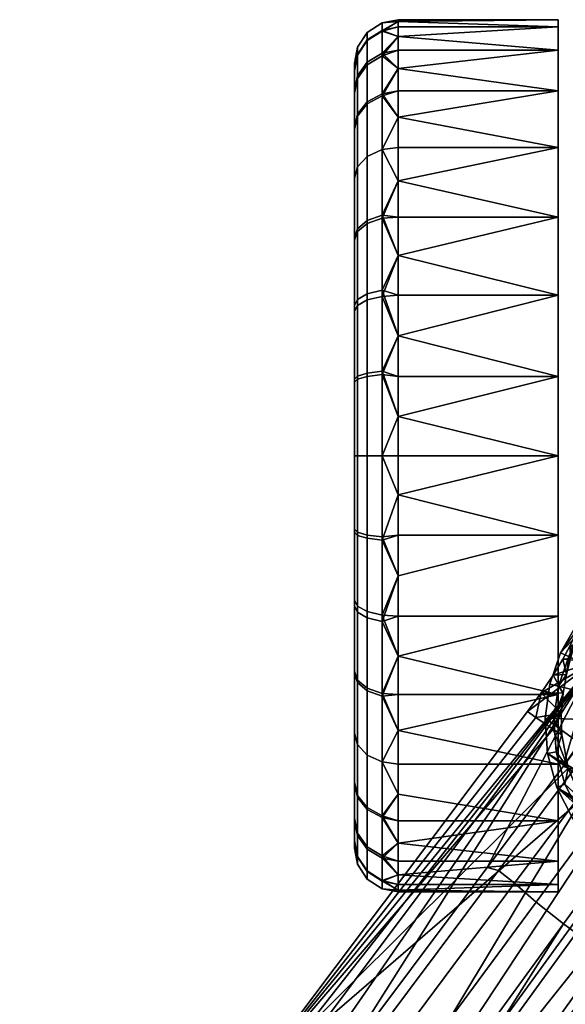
# Model space of a CAD drawing. Header units: millimetres. Extents: x -348 to 348, y -352 to 324.
# Tile 386 of 392: x 152 to 189, y 256 to 324. Entities that reach past the tile are written whole.
import ezdxf

# ---------------------------------------------------------------- set-up
doc = ezdxf.new("R2010")
doc.units = ezdxf.units.MM
for name, color, linetype in [('kolecka', 250, 'Continuous'), ('koleckadisk', 7, 'Continuous'), ('podnoz', 7, 'Continuous')]:
    doc.layers.add(name, color=color, linetype=linetype)

msp = doc.modelspace()

# ---------------------------------------------------------------- meshes
at = {"layer": 'kolecka'}
mesh = msp.add_polyface(dxfattribs=at)
corners = [(175.726, 314.158, 9.407), (176.743, 314.631, 8.935), (176.743, 310.115, 5.232), (175.726, 309.744, 5.787), (175.726, 317.905, 14.013), (176.743, 318.463, 13.646), (175.058, 317.055, 14.571), (175.058, 313.439, 10.127), (174.847, 316.132, 15.177), (174.847, 312.658, 10.907), (175.726, 320.643, 19.28), (176.743, 321.265, 19.034), (175.058, 319.698, 19.654), (174.847, 318.671, 20.061), (175.726, 322.17, 24.544), (176.743, 322.827, 24.419), (175.058, 321.172, 24.734), (174.847, 320.087, 24.941), (175.726, 322.688, 30), (176.743, 323.356, 30), (175.058, 321.671, 30), (174.847, 320.567, 30), (175.726, 322.127, 35.681), (176.743, 322.782, 35.812), (175.058, 321.129, 35.483), (174.847, 320.046, 35.267), (175.726, 320.471, 41.145), (176.743, 321.088, 41.4), (175.058, 319.531, 40.755), (174.847, 318.511, 40.333), (175.726, 317.778, 46.178), (176.743, 318.334, 46.549), (175.058, 316.933, 45.613), (174.847, 316.015, 45), (175.726, 314.158, 50.593), (176.743, 314.631, 51.065), (175.058, 313.439, 49.873), (174.847, 312.658, 49.093), (175.726, 309.553, 54.34), (176.743, 309.92, 54.898), (177.847, 312.475, 6.709), (177.847, 316.856, 11.091), (177.847, 322.408, 21.745), (177.847, 323.444, 27.304), (177.847, 322.408, 38.255), (177.847, 320.214, 43.779), (177.847, 323.444, 32.696), (177.847, 320.214, 16.221), (177.847, 312.475, 53.291), (177.847, 314.779, 51.213), (177.847, 316.856, 48.909)]
mesh.append_faces([[corners[k] for k in face] for face in [(0, 1, 2, 3), (4, 5, 1, 0), (6, 4, 0, 7), (8, 6, 7, 9), (10, 11, 5, 4), (12, 10, 4, 6), (13, 12, 6, 8), (14, 15, 11, 10), (16, 14, 10, 12), (17, 16, 12, 13), (18, 19, 15, 14), (20, 18, 14, 16), (21, 20, 16, 17), (22, 23, 19, 18), (24, 22, 18, 20), (25, 24, 20, 21), (26, 27, 23, 22), (28, 26, 22, 24), (29, 28, 24, 25), (30, 31, 27, 26), (32, 30, 26, 28), (33, 32, 28, 29), (34, 35, 31, 30), (36, 34, 30, 32), (37, 36, 32, 33), (38, 39, 35, 34), (1, 40, 2, 2), (5, 41, 1, 1), (15, 42, 11, 11), (19, 43, 15, 15), (27, 44, 23, 23), (31, 45, 27, 27), (19, 23, 46, 46), (5, 11, 47, 47), (39, 48, 35, 35), (35, 49, 50, 31)]])
mesh = msp.add_polyface(dxfattribs=at)
corners = [(188.847, 309.982, 4.89), (177.847, 309.982, 4.89), (177.847, 312.475, 6.709), (177.847, 307.344, 3.351), (177.847, 304.609, 2.106), (188.847, 304.609, 2.106), (177.847, 301.821, 1.158), (188.847, 314.779, 8.787), (177.847, 314.779, 8.787), (177.847, 316.856, 11.091), (188.847, 318.676, 13.584), (177.847, 318.676, 13.584), (177.847, 320.214, 16.221), (188.847, 321.459, 18.957), (177.847, 321.459, 18.957), (188.847, 323.065, 24.541), (177.847, 322.408, 21.745), (177.847, 323.065, 24.541), (188.847, 323.065, 35.459), (177.847, 323.444, 32.696), (177.847, 323.065, 35.459), (177.847, 323.566, 30), (188.847, 323.566, 30), (177.847, 323.444, 27.304), (188.847, 321.459, 41.043), (177.847, 322.408, 38.255), (177.847, 321.459, 41.043), (176.743, 310.115, 5.232), (176.743, 314.631, 8.935), (176.743, 318.463, 13.646), (176.743, 321.265, 19.034), (176.743, 322.827, 24.419), (176.743, 323.356, 30), (176.743, 322.782, 35.812), (176.743, 321.088, 41.4), (176.743, 318.334, 46.549), (177.847, 318.676, 46.416), (177.847, 320.214, 43.779), (177.847, 316.856, 48.909), (176.743, 314.631, 51.065), (177.847, 312.475, 53.291), (177.847, 314.779, 51.213), (176.743, 309.92, 54.898), (177.847, 309.982, 55.11), (176.743, 304.531, 57.698), (177.847, 304.609, 57.894), (177.847, 307.344, 56.649), (177.847, 301.821, 58.842), (176.743, 299.147, 59.261), (177.847, 296.261, 59.879), (177.847, 299.025, 59.499)]
mesh.append_faces([[corners[k] for k in face] for face in [(0, 1, 2, 2), (0, 3, 1, 1), (4, 5, 6, 6), (7, 2, 8, 8), (7, 8, 9, 9), (10, 11, 12, 12), (13, 12, 14, 14), (11, 10, 9, 9), (15, 16, 17, 17), (18, 19, 20, 20), (21, 22, 23, 23), (24, 25, 26, 26), (27, 2, 1, 1), (28, 8, 2, 2), (29, 11, 9, 9), (29, 12, 11, 11), (28, 9, 8, 8), (27, 1, 3, 3), (30, 16, 14, 14), (31, 17, 16, 16), (32, 21, 23, 23), (32, 19, 21, 21), (31, 23, 17, 17), (33, 25, 20, 20), (34, 26, 25, 25), (35, 36, 37, 37), (35, 38, 36, 36), (34, 37, 26, 26), (33, 20, 19, 19), (30, 14, 12, 12), (39, 40, 41, 41), (42, 43, 40, 40), (44, 45, 46, 46), (44, 47, 45, 45), (42, 46, 43, 43), (48, 49, 50, 50)]])
mesh = msp.add_polyface(dxfattribs=at)
corners = [(188.847, 293.566), (177.847, 296.261, 0.121), (177.847, 299.025, 0.501), (188.847, 299.025, 0.501), (177.847, 301.821, 1.158), (188.847, 304.609, 2.106), (177.847, 304.609, 2.106), (177.847, 307.344, 3.351), (188.847, 309.982, 4.89), (188.847, 314.779, 8.787), (177.847, 312.475, 6.709), (188.847, 318.676, 13.584), (177.847, 316.856, 11.091), (188.847, 321.459, 18.957), (177.847, 320.214, 16.221), (188.847, 323.065, 24.541), (177.847, 323.065, 24.541), (177.847, 323.444, 27.304), (188.847, 323.566, 30), (177.847, 323.566, 30), (177.847, 323.444, 32.696), (188.847, 323.065, 35.459), (177.847, 321.459, 18.957), (177.847, 322.408, 21.745), (188.847, 321.459, 41.043), (177.847, 321.459, 41.043), (177.847, 320.214, 43.779), (188.847, 318.676, 46.416), (177.847, 318.676, 46.416), (177.847, 316.856, 48.909), (188.847, 314.779, 51.213), (188.847, 309.982, 55.11), (177.847, 309.982, 55.11), (177.847, 307.344, 56.649), (188.847, 304.609, 57.894), (177.847, 304.609, 57.894), (177.847, 301.821, 58.842), (188.847, 299.025, 59.499), (177.847, 314.779, 51.213), (177.847, 312.475, 53.291), (177.847, 323.065, 35.459), (177.847, 322.408, 38.255), (177.847, 296.261, 59.879), (177.847, 293.566, 60), (188.847, 293.566, 60), (177.847, 299.025, 59.499), (188.847, 309.982, 4.89), (188.847, 299.025, 0.501), (188.847, 304.609, 2.106), (188.847, 314.779, 8.787), (188.847, 318.676, 13.584), (188.847, 323.065, 24.541), (188.847, 321.459, 18.957), (188.847, 323.065, 35.459), (188.847, 323.566, 30), (188.847, 299.025, 59.499), (188.847, 309.982, 55.11), (188.847, 304.609, 57.894), (188.847, 293.566, 60), (188.847, 288.107, 59.499), (188.847, 318.676, 46.416), (188.847, 321.459, 41.043), (188.847, 314.779, 51.213), (210.847, 277.149, 55.11), (210.847, 288.107, 59.499), (210.847, 309.982, 55.11)]
mesh.append_faces([[corners[k] for k in face] for face in [(0, 1, 2, 3), (3, 2, 4, 5), (5, 6, 7, 8), (9, 8, 10, 10), (11, 9, 12, 12), (13, 11, 14, 14), (15, 16, 17, 18), (18, 19, 20, 21), (13, 22, 23, 15), (24, 25, 26, 27), (27, 28, 29, 30), (31, 32, 33, 34), (34, 35, 36, 37), (30, 38, 39, 31), (21, 40, 41, 24), (37, 42, 43, 44), (30, 29, 38, 38), (28, 27, 26, 26), (31, 39, 32, 32), (37, 45, 42, 42), (45, 37, 36, 36), (35, 34, 33, 33), (46, 47, 48, 48), (49, 50, 46, 46), (51, 50, 52, 52), (53, 46, 51, 51), (50, 51, 46, 46), (54, 53, 51, 51), (55, 56, 57, 57), (58, 59, 55, 55), (59, 56, 55, 55), (60, 53, 61, 61), (60, 62, 56, 56), (53, 60, 56, 56), (56, 46, 53, 53), (63, 64, 65, 65)]])
mesh = msp.add_polyface(dxfattribs=at)
corners = [(175.726, 299.247, 1.439), (176.743, 299.377, 0.783), (176.743, 293.566, 0.211), (175.726, 293.566, 0.879), (175.058, 299.049, 2.436), (175.058, 293.566, 1.896), (174.847, 298.833, 3.519), (174.847, 293.566, 3), (175.726, 304.71, 3.095), (176.743, 304.966, 2.477), (175.058, 304.321, 4.034), (174.847, 303.899, 5.054), (175.726, 309.744, 5.787), (176.743, 310.115, 5.232), (175.058, 309.179, 6.633), (174.847, 308.566, 7.551), (175.058, 313.439, 10.127), (175.726, 314.158, 9.407), (174.847, 312.658, 10.907), (175.058, 308.995, 53.49), (175.726, 309.553, 54.34), (175.726, 314.158, 50.593), (175.058, 313.439, 49.873), (174.847, 308.389, 52.567), (174.847, 312.658, 49.093), (175.726, 304.285, 57.077), (176.743, 304.531, 57.698), (176.743, 309.92, 54.898), (175.058, 303.911, 56.131), (174.847, 303.505, 55.104), (175.726, 299.022, 58.605), (176.743, 299.147, 59.261), (175.058, 298.832, 57.606), (174.847, 298.625, 56.521), (175.726, 293.566, 59.122), (176.743, 293.566, 59.79), (175.058, 293.566, 58.105), (174.847, 293.566, 57.001), (177.847, 296.261, 0.121), (177.847, 293.566), (177.847, 299.025, 0.501), (177.847, 304.609, 2.106), (177.847, 301.821, 1.158), (177.847, 307.344, 3.351), (177.847, 307.344, 56.649), (177.847, 293.566, 60), (177.847, 296.261, 59.879), (177.847, 301.821, 58.842), (177.847, 299.025, 59.499)]
mesh.append_faces([[corners[k] for k in face] for face in [(0, 1, 2, 3), (4, 0, 3, 5), (6, 4, 5, 7), (8, 9, 1, 0), (10, 8, 0, 4), (11, 10, 4, 6), (12, 13, 9, 8), (14, 12, 8, 10), (15, 14, 10, 11), (16, 17, 12, 14), (18, 16, 14, 15), (19, 20, 21, 22), (23, 19, 22, 24), (25, 26, 27, 20), (28, 25, 20, 19), (29, 28, 19, 23), (30, 31, 26, 25), (32, 30, 25, 28), (33, 32, 28, 29), (34, 35, 31, 30), (36, 34, 30, 32), (37, 36, 32, 33), (2, 38, 39, 39), (1, 40, 38, 38), (9, 41, 42, 42), (9, 43, 41, 41), (1, 42, 40, 40), (1, 38, 2, 2), (9, 42, 1, 1), (9, 13, 43, 43), (26, 44, 27, 27), (45, 46, 35, 35), (31, 35, 46, 46), (47, 26, 31, 31), (48, 47, 31, 31)]])
mesh = msp.add_polyface(dxfattribs=at)
corners = [(177.847, 296.261, 0.121), (188.847, 293.566), (177.847, 293.566), (177.847, 293.566, 60), (177.847, 290.87, 59.879), (188.847, 293.566, 60), (188.847, 288.107, 59.499), (177.847, 288.107, 59.499), (177.847, 285.311, 58.842), (177.847, 282.523, 57.894), (188.847, 282.523, 57.894), (188.847, 282.523, 2.106), (177.847, 282.523, 2.106), (177.847, 285.311, 1.158), (188.847, 288.107, 0.501), (177.847, 288.107, 0.501), (177.847, 290.87, 0.121), (175.726, 287.885, 58.561), (176.743, 287.754, 59.216), (176.743, 293.566, 59.79), (175.726, 293.566, 59.122), (175.058, 288.083, 57.563), (175.058, 293.566, 58.105), (174.847, 288.298, 56.48), (174.847, 293.566, 57.001), (175.726, 282.421, 56.906), (176.743, 282.166, 57.523), (175.058, 282.81, 55.966), (174.847, 283.233, 54.946), (175.726, 288.11, 1.395), (176.743, 287.984, 0.738), (176.743, 282.6, 2.302), (175.726, 282.846, 2.923), (175.058, 288.3, 2.394), (175.058, 283.22, 3.869), (174.847, 288.507, 3.478), (174.847, 283.627, 4.895), (175.726, 293.566, 0.879), (176.743, 293.566, 0.211), (175.058, 293.566, 1.896), (174.847, 293.566, 3), (188.847, 299.025, 0.501), (188.847, 277.149, 4.89), (188.847, 288.107, 0.501), (188.847, 277.149, 55.11), (188.847, 309.982, 4.89), (188.847, 309.982, 55.11), (188.847, 288.107, 59.499), (188.847, 293.566)]
mesh.append_faces([[corners[k] for k in face] for face in [(0, 1, 2, 2), (3, 4, 5, 5), (6, 5, 4, 4), (6, 4, 7, 7), (6, 8, 9, 10), (6, 7, 8, 8), (11, 12, 13, 14), (14, 15, 16, 1), (14, 13, 15, 15), (1, 16, 2, 2), (17, 18, 19, 20), (21, 17, 20, 22), (23, 21, 22, 24), (25, 26, 18, 17), (27, 25, 17, 21), (28, 27, 21, 23), (29, 30, 31, 32), (33, 29, 32, 34), (35, 33, 34, 36), (37, 38, 30, 29), (39, 37, 29, 33), (40, 39, 33, 35), (18, 7, 4, 4), (18, 8, 7, 7), (26, 9, 8, 8), (18, 4, 19, 19), (26, 8, 18, 18), (30, 15, 13, 13), (38, 2, 16, 16), (38, 16, 15, 30), (13, 31, 30, 30), (3, 19, 4, 4), (41, 42, 43, 43), (44, 42, 45, 45), (44, 46, 47, 47), (48, 41, 43, 43)]])
mesh = msp.add_polyface(dxfattribs=at)
corners = [(188.847, 309.982, 4.89), (188.847, 309.982, 55.11), (188.847, 277.149, 55.11), (188.847, 299.025, 0.501), (188.847, 277.149, 4.89), (210.847, 288.107, 59.499), (221.847, 290.87, 59.879), (210.847, 293.566, 60), (210.847, 282.523, 57.894), (221.847, 282.523, 57.894), (221.847, 285.311, 58.842), (210.847, 277.149, 55.11), (221.847, 279.787, 56.649), (210.847, 272.353, 51.213), (221.847, 274.657, 53.291), (221.847, 277.149, 55.11), (221.847, 272.353, 51.213), (210.847, 268.456, 46.416), (221.847, 270.275, 48.909), (210.847, 265.672, 41.043), (221.847, 266.917, 43.779), (221.847, 268.456, 46.416), (210.847, 264.067, 35.459), (210.847, 263.566, 30), (221.847, 263.687, 32.696), (221.847, 264.067, 35.459), (210.847, 264.067, 24.541), (221.847, 263.687, 27.304), (221.847, 263.566, 30), (221.847, 264.724, 38.255), (221.847, 265.672, 41.043), (210.847, 265.672, 18.957), (210.847, 268.456, 13.584), (221.847, 266.917, 16.221), (221.847, 265.672, 18.957), (210.847, 272.353, 8.787), (221.847, 272.353, 8.787), (221.847, 270.275, 11.091), (210.847, 277.149, 4.89), (210.847, 282.523, 2.106), (221.847, 279.787, 3.351), (221.847, 277.149, 4.89), (210.847, 288.107, 0.501), (221.847, 285.311, 1.158), (221.847, 282.523, 2.106), (221.847, 274.657, 6.709), (221.847, 264.724, 21.745), (221.847, 264.067, 24.541), (210.847, 293.566), (221.847, 290.87, 0.121), (221.847, 288.107, 0.501), (221.847, 268.456, 13.584), (210.847, 277.149, 4.89), (210.847, 268.456, 13.584), (210.847, 264.067, 24.541), (210.847, 265.672, 18.957), (210.847, 272.353, 8.787), (210.847, 299.025, 0.501), (210.847, 288.107, 0.501), (210.847, 282.523, 2.106), (210.847, 277.149, 55.11), (210.847, 309.982, 4.89), (210.847, 264.067, 35.459), (210.847, 268.456, 46.416), (210.847, 265.672, 41.043), (210.847, 263.566, 30), (210.847, 272.353, 51.213), (210.847, 282.523, 57.894), (210.847, 288.107, 59.499), (210.847, 293.566, 60), (210.847, 299.025, 59.499)]
mesh.append_faces([[corners[k] for k in face] for face in [(0, 1, 2, 2), (3, 0, 4, 4), (5, 6, 7, 7), (5, 8, 9, 10), (8, 11, 12, 9), (11, 13, 14, 15), (16, 14, 13, 13), (13, 17, 18, 16), (17, 19, 20, 21), (22, 23, 24, 25), (23, 26, 27, 28), (19, 22, 29, 30), (31, 32, 33, 34), (32, 35, 36, 37), (38, 39, 40, 41), (39, 42, 43, 44), (35, 38, 45, 36), (26, 31, 46, 47), (42, 48, 49, 50), (25, 29, 22, 22), (37, 51, 32, 32), (52, 53, 54, 54), (53, 55, 54, 54), (52, 56, 53, 53), (57, 58, 52, 52), (58, 59, 52, 52), (54, 60, 52, 52), (60, 61, 52, 52), (60, 62, 63, 63), (62, 64, 63, 63), (62, 54, 65, 65), (60, 63, 66, 66), (60, 67, 68, 68), (62, 60, 54, 54), (69, 70, 68, 68)]])
mesh = msp.add_polyface(dxfattribs=at)
corners = [(188.847, 282.523, 57.894), (177.847, 282.523, 57.894), (177.847, 279.787, 56.649), (188.847, 277.149, 55.11), (177.847, 277.149, 55.11), (177.847, 274.657, 53.291), (188.847, 272.353, 51.213), (177.847, 272.353, 51.213), (188.847, 277.149, 4.89), (177.847, 277.149, 4.89), (177.847, 279.787, 3.351), (188.847, 282.523, 2.106), (188.847, 272.353, 8.787), (177.847, 272.353, 8.787), (177.847, 274.657, 6.709), (177.847, 282.523, 2.106), (175.726, 277.387, 54.213), (176.743, 277.016, 54.768), (176.743, 282.166, 57.523), (175.726, 282.421, 56.906), (175.058, 277.953, 53.367), (175.058, 282.81, 55.966), (174.847, 278.566, 52.449), (174.847, 283.233, 54.946), (175.726, 272.973, 50.593), (176.743, 272.501, 51.065), (175.058, 273.692, 49.873), (174.847, 274.473, 49.092), (175.726, 277.578, 5.66), (176.743, 277.211, 5.102), (176.743, 272.501, 8.935), (175.726, 272.973, 9.407), (175.058, 278.136, 6.51), (175.058, 273.692, 10.127), (174.847, 278.743, 7.433), (174.847, 274.473, 10.907), (175.726, 282.846, 2.923), (176.743, 282.6, 2.302), (175.058, 283.22, 3.869), (174.847, 283.627, 4.895), (177.847, 285.311, 1.158), (188.847, 277.149, 4.89), (188.847, 268.456, 13.584), (188.847, 272.353, 8.787), (188.847, 288.107, 0.501), (188.847, 282.523, 2.106), (188.847, 264.067, 24.541), (188.847, 277.149, 55.11), (188.847, 288.107, 59.499), (188.847, 282.523, 57.894)]
mesh.append_faces([[corners[k] for k in face] for face in [(0, 1, 2, 3), (3, 4, 5, 6), (3, 2, 4, 4), (7, 6, 5, 5), (8, 9, 10, 11), (12, 13, 14, 8), (11, 10, 15, 15), (9, 8, 14, 14), (16, 17, 18, 19), (20, 16, 19, 21), (22, 20, 21, 23), (24, 25, 17, 16), (26, 24, 16, 20), (27, 26, 20, 22), (28, 29, 30, 31), (32, 28, 31, 33), (34, 32, 33, 35), (36, 37, 29, 28), (38, 36, 28, 32), (39, 38, 32, 34), (18, 2, 1, 1), (17, 4, 2, 2), (25, 7, 5, 5), (17, 5, 4, 4), (25, 5, 17, 17), (18, 17, 2, 2), (29, 9, 14, 14), (29, 10, 9, 9), (37, 40, 15, 15), (37, 15, 10, 10), (29, 14, 13, 30), (37, 10, 29, 29), (41, 42, 43, 43), (44, 41, 45, 45), (46, 41, 47, 47), (47, 48, 49, 49)]])
mesh = msp.add_polyface(dxfattribs=at)
corners = [(188.847, 272.353, 51.213), (177.847, 272.353, 51.213), (177.847, 270.275, 48.909), (188.847, 268.456, 46.416), (177.847, 268.456, 46.416), (177.847, 266.917, 43.779), (188.847, 265.672, 41.043), (188.847, 264.067, 35.459), (177.847, 264.067, 35.459), (177.847, 263.687, 32.696), (188.847, 263.566, 30), (177.847, 263.566, 30), (177.847, 263.687, 27.304), (188.847, 264.067, 24.541), (177.847, 265.672, 41.043), (177.847, 264.724, 38.255), (188.847, 265.672, 18.957), (177.847, 265.672, 18.957), (177.847, 266.917, 16.221), (188.847, 268.456, 13.584), (177.847, 270.275, 11.091), (177.847, 272.353, 8.787), (188.847, 272.353, 8.787), (177.847, 264.067, 24.541), (177.847, 264.724, 21.745), (177.847, 268.456, 13.584), (176.743, 268.668, 46.354), (176.743, 264.304, 35.582), (176.743, 263.775, 30), (176.743, 264.35, 24.188), (176.743, 266.043, 18.6), (176.743, 268.798, 13.451), (176.743, 272.501, 8.935), (176.743, 265.868, 40.966), (188.847, 277.149, 4.89), (188.847, 264.067, 24.541), (188.847, 268.456, 13.584), (188.847, 265.672, 18.957), (188.847, 277.149, 55.11), (188.847, 268.456, 46.416), (188.847, 264.067, 35.459), (188.847, 265.672, 41.043), (188.847, 263.566, 30), (188.847, 272.353, 51.213)]
mesh.append_faces([[corners[k] for k in face] for face in [(0, 1, 2, 3), (3, 4, 5, 6), (7, 8, 9, 10), (10, 11, 12, 13), (6, 14, 15, 7), (16, 17, 18, 19), (19, 20, 21, 22), (13, 23, 24, 16), (3, 2, 4, 4), (6, 5, 14, 14), (10, 9, 11, 11), (13, 12, 23, 23), (8, 7, 15, 15), (19, 18, 25, 25), (20, 19, 25, 25), (17, 16, 24, 24), (26, 4, 2, 2), (27, 8, 15, 15), (27, 9, 8, 8), (28, 12, 11, 11), (29, 23, 12, 12), (28, 11, 9, 9), (30, 17, 24, 24), (30, 18, 17, 17), (31, 20, 25, 25), (32, 21, 20, 20), (31, 25, 18, 18), (29, 24, 23, 23), (33, 15, 14, 14), (34, 35, 36, 36), (36, 35, 37, 37), (38, 39, 40, 40), (40, 39, 41, 41), (40, 42, 35, 35), (38, 43, 39, 39), (40, 35, 38, 38)]])
mesh = msp.add_polyface(dxfattribs=at)
corners = [(175.726, 269.226, 45.988), (176.743, 268.668, 46.354), (176.743, 272.501, 51.065), (175.726, 272.973, 50.593), (175.058, 270.076, 45.429), (175.058, 273.692, 49.873), (174.847, 270.999, 44.823), (174.847, 274.473, 49.092), (175.726, 266.489, 40.72), (176.743, 265.868, 40.966), (175.058, 267.435, 40.345), (174.847, 268.461, 39.939), (175.726, 264.961, 35.456), (176.743, 264.304, 35.582), (175.058, 265.96, 35.266), (174.847, 267.044, 35.059), (175.726, 264.443, 30), (176.743, 263.775, 30), (175.058, 265.46, 30), (174.847, 266.565, 30), (175.726, 265.005, 24.319), (176.743, 264.35, 24.188), (175.058, 266.002, 24.517), (174.847, 267.085, 24.733), (175.726, 266.66, 18.855), (176.743, 266.043, 18.6), (175.058, 267.6, 19.245), (174.847, 268.62, 19.667), (175.726, 269.353, 13.822), (176.743, 268.798, 13.451), (175.058, 270.198, 14.387), (174.847, 271.117, 15), (175.726, 272.973, 9.407), (176.743, 272.501, 8.935), (175.058, 273.692, 10.127), (174.847, 274.473, 10.907), (177.847, 270.275, 48.909), (177.847, 272.353, 51.213), (177.847, 266.917, 43.779), (177.847, 268.456, 46.416), (177.847, 265.672, 41.043), (177.847, 264.724, 38.255), (177.847, 263.687, 32.696), (177.847, 264.724, 21.745), (177.847, 266.917, 16.221), (177.847, 263.687, 27.304), (177.847, 270.275, 11.091)]
mesh.append_faces([[corners[k] for k in face] for face in [(0, 1, 2, 3), (4, 0, 3, 5), (6, 4, 5, 7), (8, 9, 1, 0), (10, 8, 0, 4), (11, 10, 4, 6), (12, 13, 9, 8), (14, 12, 8, 10), (15, 14, 10, 11), (16, 17, 13, 12), (18, 16, 12, 14), (19, 18, 14, 15), (20, 21, 17, 16), (22, 20, 16, 18), (23, 22, 18, 19), (24, 25, 21, 20), (26, 24, 20, 22), (27, 26, 22, 23), (28, 29, 25, 24), (30, 28, 24, 26), (31, 30, 26, 27), (32, 33, 29, 28), (34, 32, 28, 30), (35, 34, 30, 31), (2, 36, 37, 37), (1, 38, 39, 39), (9, 40, 38, 38), (1, 36, 2, 2), (13, 41, 9, 9), (17, 42, 13, 13), (25, 43, 21, 21), (29, 44, 25, 25), (17, 21, 45, 45), (1, 9, 38, 38), (46, 29, 33, 33)]])
at = {"layer": 'koleckadisk'}
mesh = msp.add_polyface(dxfattribs=at)
corners = [(224.847, 267.085, 24.733), (224.847, 268.62, 19.667), (224.847, 271.117, 15), (224.847, 266.565, 30), (224.847, 267.044, 35.059), (224.847, 278.743, 7.433), (224.847, 283.627, 4.895), (224.847, 288.507, 3.478), (224.847, 274.473, 10.907), (224.847, 288.298, 56.48), (224.847, 308.566, 7.551), (224.847, 270.999, 44.823), (224.847, 268.461, 39.939), (224.847, 278.566, 52.449), (224.847, 274.473, 49.092), (224.847, 283.233, 54.946), (224.847, 293.566, 57.001), (224.847, 298.625, 56.521), (224.847, 298.833, 3.519), (224.847, 303.899, 5.054), (224.847, 316.132, 15.177), (224.847, 320.087, 24.941), (224.847, 318.671, 20.061), (224.847, 312.658, 10.907), (224.847, 320.046, 35.267), (224.847, 308.389, 52.567), (224.847, 316.015, 45), (224.847, 312.658, 49.093), (224.847, 303.505, 55.104), (224.847, 318.511, 40.333), (224.847, 320.567, 30), (224.847, 293.566, 3), (174.847, 267.085, 24.733), (174.847, 271.117, 15), (174.847, 268.62, 19.667), (174.847, 266.565, 30), (174.847, 267.044, 35.059), (174.847, 278.743, 7.433), (174.847, 288.507, 3.478), (174.847, 283.627, 4.895), (174.847, 274.473, 10.907), (174.847, 288.298, 56.48), (174.847, 308.566, 7.551), (174.847, 270.999, 44.823), (174.847, 268.461, 39.939), (174.847, 274.473, 49.092), (174.847, 278.566, 52.449), (174.847, 283.233, 54.946), (174.847, 293.566, 57.001), (174.847, 298.625, 56.521), (174.847, 298.833, 3.519), (174.847, 303.899, 5.054), (174.847, 320.087, 24.941), (174.847, 316.132, 15.177), (174.847, 318.671, 20.061), (174.847, 312.658, 10.907), (174.847, 320.046, 35.267), (174.847, 308.389, 52.567), (174.847, 312.658, 49.093), (174.847, 316.015, 45), (174.847, 303.505, 55.104), (174.847, 318.511, 40.333), (174.847, 320.567, 30), (174.847, 293.566, 3)]
mesh.append_faces([[corners[k] for k in face] for face in [(0, 1, 2, 2), (3, 0, 4, 4), (5, 0, 2, 2), (5, 6, 7, 7), (4, 0, 5, 5), (5, 2, 8, 8), (9, 5, 10, 10), (11, 12, 4, 4), (11, 13, 14, 14), (13, 11, 4, 4), (9, 15, 13, 13), (5, 13, 4, 4), (5, 9, 13, 13), (16, 9, 17, 17), (7, 18, 5, 5), (10, 5, 18, 18), (18, 19, 10, 10), (10, 17, 9, 9), (10, 20, 21, 21), (20, 22, 21, 21), (23, 20, 10, 10), (10, 21, 24, 24), (25, 26, 27, 27), (25, 28, 17, 17), (10, 25, 17, 17), (10, 26, 25, 25), (24, 29, 26, 26), (10, 24, 26, 26), (24, 21, 30, 30), (31, 18, 7, 7), (32, 33, 34, 34), (35, 36, 32, 32), (37, 33, 32, 32), (37, 38, 39, 39), (36, 37, 32, 32), (37, 40, 33, 33), (41, 42, 37, 37), (43, 36, 44, 44), (43, 45, 46, 46), (46, 36, 43, 43), (41, 46, 47, 47), (37, 36, 46, 46), (37, 46, 41, 41), (48, 49, 41, 41), (38, 37, 50, 50), (42, 50, 37, 37), (50, 42, 51, 51), (42, 41, 49, 49), (42, 52, 53, 53), (53, 52, 54, 54), (55, 42, 53, 53), (42, 56, 52, 52), (57, 58, 59, 59), (57, 49, 60, 60), (42, 49, 57, 57), (42, 57, 59, 59), (56, 59, 61, 61), (42, 59, 56, 56), (56, 62, 52, 52), (63, 38, 50, 50)]])
at = {"layer": 'podnoz'}
mesh = msp.add_polyface(dxfattribs=at)
corners = [(190.199, 281.657, 65.511), (189.025, 280.016, 64), (190.144, 281.202, 66.938), (189.58, 279.762, 68.269), (189.962, 280.524, 68.263), (190.099, 281.891, 64), (189.701, 279.626, 69.435), (189.42, 278.52, 70.412), (190.099, 281.891, 64), (199.847, 275.066, 64), (189.025, 280.016, 64), (189.701, 279.626, 69.435), (189.42, 278.52, 70.412), (189.184, 279.579, 69.774), (189.687, 280.513, 68.514), (189.962, 280.524, 68.263), (190.072, 281.488, 66.373), (190.144, 281.202, 66.938), (189.933, 281.061, 67.481), (190.101, 281.784, 65.215), (190.199, 281.657, 65.511), (190.099, 281.891, 64), (190.073, 281.882, 64.626), (190.013, 281.949, 64), (195.018, 283.116, 81.59), (196.658, 283.896, 81.331), (196.223, 285.118, 72.158), (194.355, 284.23, 72.436), (198.421, 284.346, 81.104), (198.23, 285.629, 71.916), (193.562, 282.04, 81.872), (191.869, 283.931, 64), (190.276, 282.262, 64), (192.34, 280.704, 82.167), (195.833, 286.204, 64), (198.065, 286.734, 64), (190.072, 281.488, 66.373), (193.744, 285.257, 64), (200.353, 286.829, 64), (190.073, 281.882, 64.626), (190.013, 281.949, 64), (190.101, 281.784, 65.215), (189.933, 281.061, 67.481), (188.504, 278.478, 70.793), (191.32, 279.378, 82.451), (189.184, 279.579, 69.774), (189.687, 280.513, 68.514), (198.725, 282.305, 95.716), (200.243, 284.446, 80.918), (195.115, 280.304, 98.274), (196.209, 281.116, 98.022), (194.411, 279.14, 100.393), (193.239, 278.044, 98.844), (196.343, 280.887, 99.889), (198.803, 281.782, 99.463), (195.291, 280.105, 100.136), (196.919, 280.409, 102.231), (199.099, 281.118, 101.886), (197.562, 279.242, 104.097), (199.254, 279.812, 103.823), (195.962, 279.754, 102.433), (196.828, 278.725, 104.254), (195.146, 278.913, 102.645), (196.207, 278.065, 104.419), (195.833, 286.204, 64), (193.744, 285.257, 64), (191.869, 283.931, 64), (190.276, 282.262, 64), (190.013, 281.949, 64)]
mesh.append_faces([[corners[k] for k in face] for face in [(0, 1, 2, 2), (3, 4, 2, 2), (0, 5, 1, 1), (1, 3, 2, 2), (6, 3, 7, 7), (4, 3, 6, 6), (8, 9, 10, 10), (11, 12, 13, 13), (13, 14, 11, 11), (15, 11, 14, 14), (16, 17, 18, 18), (18, 17, 15, 15), (14, 18, 15, 15), (19, 20, 16, 16), (17, 16, 20, 20), (21, 20, 22, 22), (19, 22, 20, 20), (22, 23, 21, 21), (24, 25, 26, 27), (25, 28, 29, 26), (30, 31, 32, 33), (24, 27, 30, 30), (34, 26, 35, 35), (36, 33, 32, 32), (37, 27, 34, 34), (29, 38, 35, 35), (39, 32, 40, 40), (41, 36, 32, 32), (33, 36, 42, 42), (27, 37, 31, 31), (43, 44, 45, 45), (41, 32, 39, 39), (44, 46, 45, 45), (47, 48, 28, 28), (27, 26, 34, 34), (35, 26, 29, 29), (46, 33, 42, 42), (30, 49, 50, 24), (30, 27, 31, 31), (49, 30, 33, 51), (44, 52, 51, 33), (47, 25, 24, 24), (46, 44, 33, 33), (47, 28, 25, 25), (50, 47, 24, 24), (47, 50, 53, 53), (53, 50, 49, 49), (53, 54, 47, 47), (55, 53, 49, 49), (51, 55, 49, 49), (56, 57, 54, 53), (58, 59, 57, 56), (60, 56, 53, 55), (61, 58, 56, 60), (62, 60, 55, 51), (63, 61, 60, 62), (64, 9, 65, 65), (66, 65, 9, 9), (66, 9, 67, 67), (67, 9, 8, 8), (67, 8, 68, 68)]])
mesh = msp.add_polyface(dxfattribs=at)
corners = [(188.714, 273.186, 68.269), (188.113, 273.084, 64), (188.757, 270.751, 64), (189.325, 270.972, 68.269), (188.564, 275.48, 68.269), (187.955, 275.502, 64), (188.872, 277.713, 68.269), (188.279, 277.856, 64), (189.58, 279.762, 68.269), (189.025, 280.016, 64), (189.547, 272.06, 72.191), (189.189, 277.237, 71.159), (189.42, 278.52, 70.412), (189.105, 274.352, 71.941), (189.069, 275.828, 71.663), (203.936, 263.891, 64), (187.955, 275.502, 64), (199.847, 275.066, 64), (188.279, 277.856, 64), (189.025, 280.016, 64), (188.113, 273.084, 64), (189.547, 272.06, 72.191), (188.517, 274.757, 71.941), (189.105, 274.352, 71.941), (187.331, 275.566, 71.941), (189.069, 275.828, 71.663), (186.74, 275.967, 71.941), (187.677, 277.257, 71.526), (189.189, 277.237, 71.159), (189.42, 278.52, 70.412), (188.504, 278.478, 70.793), (189.184, 279.579, 69.774), (187.677, 277.257, 71.526), (191.32, 279.378, 82.451), (188.504, 278.478, 70.793), (186.74, 275.967, 71.941), (193.746, 278.278, 100.609), (193.239, 278.044, 98.844), (193.097, 277.411, 100.825), (189.191, 272.196, 102.118), (191.795, 275.673, 101.256), (194.411, 279.14, 100.393), (197.71, 271.261, 106.908), (198.984, 273.02, 106.453), (198.166, 273.609, 106.454), (199.767, 275.559, 105.926), (198.806, 274.487, 106.226), (199.585, 275.492, 105.96), (199.243, 275.086, 106.071), (196.889, 271.858, 106.908), (198.406, 277.548, 105.376), (199.424, 277.935, 105.196), (199.254, 279.812, 103.823), (197.562, 279.242, 104.097), (197.98, 277.219, 105.477), (196.828, 278.725, 104.254), (199.473, 275.398, 105.99), (197.628, 276.81, 105.581), (196.207, 278.065, 104.419), (194.484, 278.059, 102.867), (195.146, 278.913, 102.645), (195.551, 277.208, 104.644), (196.981, 275.944, 105.808), (193.835, 277.193, 103.087), (194.905, 276.339, 104.868), (196.338, 275.071, 106.034), (192.537, 275.455, 103.528), (193.612, 274.598, 105.316), (195.053, 273.326, 106.487), (189.939, 271.978, 104.409), (191.026, 271.116, 106.212), (192.481, 269.834, 107.392)]
mesh.append_faces([[corners[k] for k in face] for face in [(0, 1, 2, 3), (4, 5, 1, 0), (6, 7, 5, 4), (8, 9, 7, 6), (10, 0, 3, 3), (11, 6, 4, 4), (12, 8, 6, 6), (4, 0, 13, 13), (14, 4, 13, 13), (4, 14, 11, 11), (12, 6, 11, 11), (10, 13, 0, 0), (15, 16, 17, 17), (18, 17, 16, 16), (17, 18, 19, 19), (15, 20, 16, 16), (21, 22, 23, 23), (24, 25, 22, 22), (23, 22, 25, 25), (24, 26, 27, 27), (28, 25, 27, 27), (29, 28, 30, 30), (30, 31, 29, 29), (27, 30, 28, 28), (24, 27, 25, 25), (32, 33, 34, 34), (33, 32, 35, 35), (36, 37, 38, 38), (39, 40, 37, 37), (38, 37, 40, 40), (41, 37, 36, 36), (39, 37, 33, 33), (42, 43, 44, 44), (44, 45, 46, 46), (47, 48, 46, 46), (49, 42, 44, 44), (50, 51, 52, 53), (54, 50, 53, 55), (54, 56, 47, 47), (47, 50, 54, 54), (56, 54, 57, 57), (58, 57, 54, 54), (55, 58, 54, 54), (48, 56, 57, 57), (59, 60, 41, 36), (61, 58, 60, 59), (62, 57, 58, 61), (46, 48, 57, 57), (62, 46, 57, 57), (63, 59, 36, 38), (64, 61, 59, 63), (65, 62, 61, 64), (44, 46, 62, 65), (66, 63, 38, 40), (67, 64, 63, 66), (68, 65, 64, 67), (49, 44, 65, 68), (69, 66, 40, 39), (70, 67, 66, 69), (71, 68, 67, 70)]])
mesh = msp.add_polyface(dxfattribs=at)
corners = [(152.701, 193.7, 85.201), (128.939, 154.913, 92.11), (137.033, 205.084, 85.201), (166.838, 208.904, 82.031), (147.889, 181.908, 87.072), (163.372, 224.862, 80.407), (185.791, 235.895, 76.987), (197.842, 264.552, 72.38), (202.488, 264.629, 71.941), (204.19, 263.317, 71.941), (204.754, 262.879, 71.941), (195.605, 265.258, 72.498), (190.468, 269.91, 72.38), (191.83, 268.001, 72.498), (166.937, 249.593, 76.987), (107.487, 170.499, 92.11), (127.304, 196.864, 87.072), (147.123, 223.227, 82.031), (108.961, 126.458, 97.414), (128.939, 154.913, 92.11), (127.571, 155.91, 105.954), (166.838, 208.904, 82.031), (206.583, 268.288, 82.451), (147.889, 181.908, 87.072), (185.791, 235.895, 76.987), (165.398, 214.324, 114.188), (125.392, 157.492, 127.976), (185.403, 242.738, 107.291), (195.407, 256.943, 103.843), (86.598, 142.706, 97.414), (67.117, 113.905, 117.819), (108.858, 169.506, 105.954), (107.487, 170.499, 92.11), (147.123, 223.227, 82.031), (191.32, 279.378, 82.451), (166.937, 249.593, 76.987), (127.304, 196.864, 87.072), (152.724, 223.532, 114.188), (111.036, 167.923, 127.976), (69.349, 112.308, 141.746), (78.252, 106.205, 149.598), (118.918, 162.395, 135.065), (117.698, 163.281, 135.065), (159.585, 218.584, 120.533), (158.571, 219.32, 120.533), (179.918, 246.679, 113.266), (179.008, 247.34, 113.266), (189.225, 261.35, 109.633), (164.928, 215.053, 116.749), (124.89, 158.318, 130.849), (163.654, 215.951, 118.755), (123.481, 159.364, 133.089), (161.798, 217.1, 120.063), (121.409, 160.7, 134.544), (184.95, 243.418, 109.697), (183.744, 244.241, 111.587), (181.996, 245.298, 112.822), (194.963, 257.599, 106.172), (193.792, 258.385, 108.003), (192.097, 259.395, 109.202), (190.085, 260.726, 109.633), (153.562, 223.311, 116.749), (174.352, 251.118, 109.697), (173.565, 251.338, 107.292), (154.81, 222.376, 118.755), (175.507, 250.226, 111.587), (156.476, 220.967, 120.063), (177.052, 248.889, 112.822), (111.976, 167.701, 130.849), (113.407, 166.684, 133.089), (115.317, 165.126, 134.544)]
mesh.append_faces([[corners[k] for k in face] for face in [(0, 1, 2, 2), (3, 4, 0, 0), (1, 0, 4, 4), (3, 5, 6, 6), (7, 6, 5, 5), (8, 9, 6, 6), (9, 10, 6, 6), (7, 5, 11, 11), (3, 0, 5, 5), (12, 13, 5, 5), (14, 12, 5, 5), (2, 15, 16, 16), (5, 17, 14, 14), (16, 17, 2, 2), (2, 5, 0, 0), (5, 2, 17, 17), (1, 15, 2, 2), (18, 19, 20, 20), (21, 22, 20, 20), (21, 20, 23, 23), (24, 22, 21, 21), (20, 25, 26, 26), (19, 23, 20, 20), (22, 25, 20, 20), (25, 22, 27, 27), (22, 28, 27, 27), (29, 30, 31, 31), (29, 31, 32, 32), (33, 34, 35, 35), (36, 31, 33, 33), (33, 31, 34, 34), (36, 32, 31, 31), (37, 31, 38, 38), (31, 39, 38, 38), (31, 37, 34, 34), (40, 41, 42, 42), (43, 42, 41, 41), (44, 43, 45, 45), (46, 45, 47, 47), (43, 44, 42, 42), (46, 44, 45, 45), (48, 49, 26, 25), (50, 51, 49, 48), (52, 53, 51, 50), (43, 41, 53, 52), (54, 48, 25, 27), (55, 50, 48, 54), (56, 52, 50, 55), (45, 43, 52, 56), (57, 54, 27, 28), (58, 55, 54, 57), (59, 56, 55, 58), (60, 45, 56, 59), (61, 62, 63, 37), (64, 65, 62, 61), (66, 67, 65, 64), (44, 46, 67, 66), (68, 61, 37, 38), (69, 64, 61, 68), (70, 66, 64, 69), (42, 44, 66, 70)]])
mesh = msp.add_polyface(dxfattribs=at)
corners = [(199.205, 263.794, 68.269), (199.171, 263.185, 64), (201.588, 263.294, 64), (201.499, 263.897, 68.269), (196.985, 264.144, 68.269), (196.831, 263.554, 64), (194.96, 264.888, 68.269), (194.696, 264.338, 64), (191.678, 267.273, 68.269), (191.236, 266.852, 64), (190.344, 268.969, 68.269), (189.831, 268.64, 64), (189.325, 270.972, 68.269), (188.757, 270.751, 64), (197.842, 264.552, 72.38), (195.605, 265.258, 72.498), (191.83, 268.001, 72.498), (193.569, 266.425, 72.537), (200.171, 264.341, 72.191), (202.488, 264.629, 71.941), (190.468, 269.91, 72.38), (189.547, 272.06, 72.191), (188.113, 273.084, 64), (203.936, 263.891, 64), (201.588, 263.294, 64), (194.696, 264.338, 64), (191.236, 266.852, 64), (196.831, 263.554, 64), (199.171, 263.185, 64), (188.757, 270.751, 64), (192.852, 265.438, 64), (189.831, 268.64, 64), (195.605, 265.258, 72.498), (163.372, 224.862, 80.407), (193.569, 266.425, 72.537), (202.488, 264.629, 71.941), (185.791, 235.895, 76.987), (200.171, 264.341, 72.191), (197.842, 264.552, 72.38), (191.83, 268.001, 72.498), (190.468, 269.91, 72.38), (166.937, 249.593, 76.987), (189.547, 272.06, 72.191), (188.517, 274.757, 71.941), (187.331, 275.566, 71.941), (186.74, 275.967, 71.941), (206.583, 268.288, 82.451), (185.791, 235.895, 76.987), (204.754, 262.879, 71.941), (166.937, 249.593, 76.987), (191.32, 279.378, 82.451), (186.74, 275.967, 71.941), (152.724, 223.532, 114.188), (173.565, 251.338, 107.292), (183.983, 265.243, 103.842), (189.191, 272.196, 102.118), (179.918, 246.679, 113.266), (190.085, 260.726, 109.633), (189.225, 261.35, 109.633), (195.169, 267.749, 107.816), (197.71, 271.261, 106.908), (194.334, 268.355, 107.816), (196.889, 271.858, 106.908), (199.972, 264.689, 104.409), (194.963, 257.599, 106.172), (195.407, 256.943, 103.843), (200.411, 264.045, 102.118), (198.816, 265.456, 106.212), (193.792, 258.385, 108.003), (197.148, 266.444, 107.392), (192.097, 259.395, 109.202), (201.328, 268.991, 105.316), (202.475, 268.233, 103.528), (199.673, 269.968, 106.487), (195.053, 273.326, 106.487), (192.481, 269.834, 107.392), (184.744, 265.024, 106.172), (189.939, 271.978, 104.409), (185.853, 264.152, 108.003), (191.026, 271.116, 106.212), (187.338, 262.853, 109.202), (174.352, 251.118, 109.697), (175.507, 250.226, 111.587), (177.052, 248.889, 112.822), (179.008, 247.34, 113.266)]
mesh.append_faces([[corners[k] for k in face] for face in [(0, 1, 2, 3), (4, 5, 1, 0), (6, 7, 5, 4), (8, 9, 7, 6), (10, 11, 9, 8), (12, 13, 11, 10), (14, 4, 0, 0), (15, 6, 4, 4), (16, 10, 8, 8), (8, 6, 17, 17), (0, 3, 18, 18), (3, 19, 18, 18), (4, 14, 15, 15), (6, 15, 17, 17), (20, 10, 16, 16), (16, 8, 17, 17), (18, 14, 0, 0), (12, 10, 20, 20), (21, 12, 20, 20), (22, 23, 24, 24), (25, 26, 27, 27), (24, 28, 29, 29), (27, 29, 28, 28), (26, 25, 30, 30), (27, 26, 31, 31), (31, 29, 27, 27), (24, 29, 22, 22), (32, 33, 34, 34), (35, 36, 37, 37), (37, 36, 38, 38), (34, 33, 39, 39), (40, 41, 42, 42), (43, 42, 41, 41), (44, 43, 41, 41), (45, 44, 41, 41), (46, 47, 48, 48), (49, 50, 51, 51), (52, 53, 50, 50), (53, 54, 50, 50), (55, 50, 54, 54), (56, 57, 58, 58), (59, 60, 61, 61), (59, 61, 57, 57), (61, 60, 62, 62), (61, 58, 57, 57), (63, 64, 65, 66), (67, 68, 64, 63), (69, 70, 68, 67), (59, 57, 70, 69), (71, 67, 63, 72), (73, 69, 67, 71), (60, 59, 69, 73), (61, 62, 74, 75), (76, 77, 55, 54), (78, 79, 77, 76), (80, 75, 79, 78), (58, 61, 75, 80), (81, 76, 54, 53), (82, 78, 76, 81), (83, 80, 78, 82), (84, 58, 80, 83)]])

doc.saveas('drawing.dxf')
